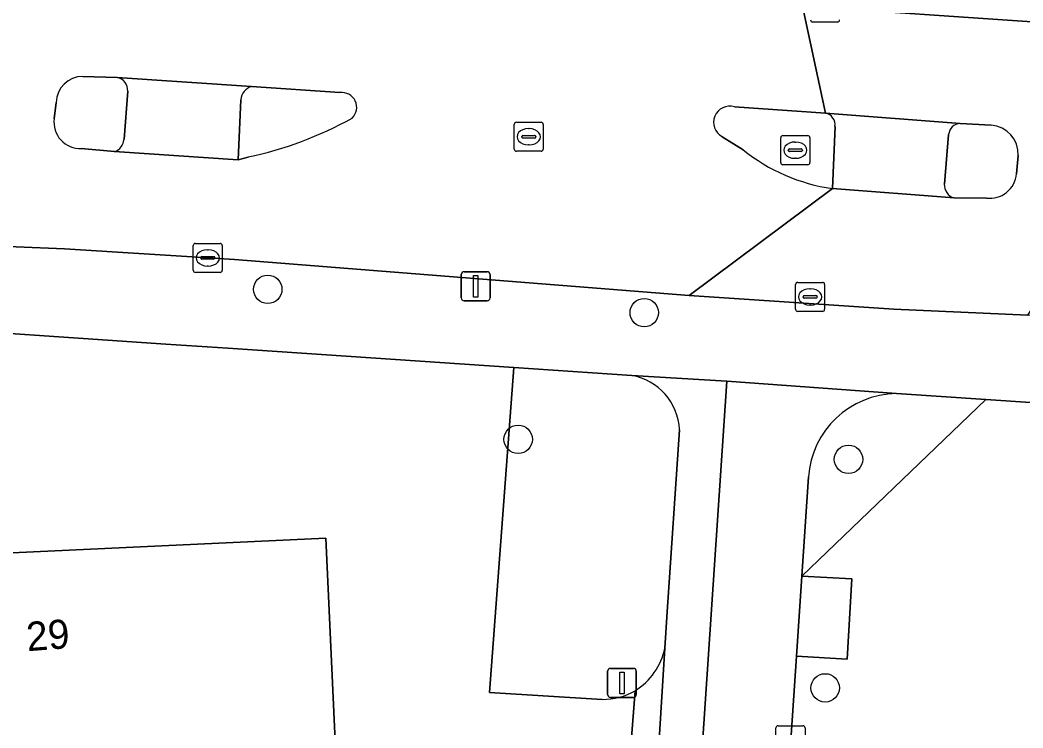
# Model space of a CAD drawing. Extents: x 161084 to 161928, y 385354 to 386522.
# Drawn here: x 161388.44 to 161422.94, y 386131.62 to 386155.98 of the extents above; entities that cross this region are included whole.
import ezdxf

# ---------------------------------------------------------------- set-up
doc = ezdxf.new("R2010")
doc.units = 0
for name, color, linetype in [('IMGEO_Boom', 7, 'Continuous'), ('IMGEO_Groenvoorziening', 7, 'Continuous'), ('IMGEO_Kolk', 7, 'Continuous'), ('IMGEO_Lichtmast', 7, 'Continuous'), ('IMGEO_Pand', 7, 'Continuous'), ('IMGEO_Pand_nummerreeks', 7, 'Continuous'), ('IMGEO_Rijbaan_lokaal_gesloten', 7, 'Continuous'), ('IMGEO_Rioolput', 7, 'Continuous'), ('IMGEO_Verkeerseiland_open', 7, 'Continuous'), ('IMGEO_Voetpad_open', 7, 'Continuous')]:
    doc.layers.add(name, color=color, linetype=linetype)

msp = doc.modelspace()

# ---------------------------------------------------------------- linework, layer by layer
at = {"layer": 'IMGEO_Boom'}
for centre in [(161396.959, 386146.712), (161409.913, 386145.91), (161405.575, 386141.55), (161416.943, 386140.861), (161416.14, 386132.996)]:
    msp.add_circle(centre, 0.489, dxfattribs=at)
at = {"layer": 'IMGEO_Groenvoorziening'}
for points in [[(161408.467, 386132.599), (161404.59, 386132.836), (161405.427, 386144.019), (161395.58, 386144.687), (161393.455, 386144.831), (161384.074, 386145.467), (161384.471, 386137.474), (161398.958, 386138.152), (161399.337, 386129.922), (161409.364, 386129.823), (161409.601, 386132.894)], [(161409.484, 386143.744), (161405.427, 386144.019), (161404.59, 386132.836), (161408.467, 386132.599)], [(161421.667, 386142.92), (161418.591, 386143.126)], [(161415.561, 386140.256), (161415.332, 386136.844), (161421.667, 386142.92)], [(161410.624, 386134.364), (161410.7, 386135.611), (161411.128, 386141.883)]]:
    msp.add_lwpolyline(points, dxfattribs=at)
msp.add_lwpolyline([(161438.92, 386141.764), (161421.667, 386142.92), (161415.332, 386136.844), (161417.062, 386136.751), (161416.891, 386133.983), (161415.147, 386134.09), (161414.965, 386131.369), (161415.763, 386131.314), (161415.247, 386123.627), (161425.008, 386122.924), (161434.674, 386129.969), (161438.911, 386133.057), (161440.268, 386131.176), (161441.452, 386129.535), (161443.081, 386130.663)], close=True, dxfattribs=at)
for centre, radius, start, end in [((161409.152, 386141.794), 1.978, 2.5817, 80.3328), ((161418.637, 386140.043), 3.083, 90.8511, 176.0421), ((161408.357, 386134.851), 2.319, 302.4457, 347.8848), ((161408.467, 386134.926), 2.327, 270.0017, 299.1618), ((161408.467, 386134.926), 2.327, 270.0017, 299.1618)]:
    msp.add_arc(centre, radius, start, end, dxfattribs=at)
at = {"layer": 'IMGEO_Kolk'}
for p, q in [((161416.561, 386155.912), (161415.709, 386155.912)), ((161394.468, 386148.295), (161395.32, 386148.295)), ((161394.393, 386147.369), (161394.393, 386148.221)), ((161394.881, 386148.075), (161394.906, 386148.075)), ((161395.394, 386148.221), (161395.394, 386147.369)), ((161394.652, 386147.789), (161394.652, 386147.801)), ((161395.09, 386147.752), (161394.692, 386147.752)), ((161394.695, 386147.838), (161395.093, 386147.838)), ((161395.136, 386147.801), (161395.136, 386147.789)), ((161395.32, 386147.295), (161394.468, 386147.295)), ((161394.904, 386147.515), (161394.879, 386147.515)), ((161415.12, 386146.027), (161415.12, 386146.879)), ((161415.195, 386146.953), (161416.047, 386146.953)), ((161416.121, 386146.879), (161416.121, 386146.027)), ((161415.608, 386146.733), (161415.633, 386146.733)), ((161415.379, 386146.447), (161415.379, 386146.459)), ((161415.817, 386146.41), (161415.419, 386146.41)), ((161415.422, 386146.496), (161415.82, 386146.496)), ((161415.631, 386146.173), (161415.606, 386146.173)), ((161415.863, 386146.459), (161415.863, 386146.447)), ((161416.047, 386145.953), (161415.195, 386145.953)), ((161414.521, 386131.691), (161415.373, 386131.691)), ((161414.446, 386130.765), (161414.446, 386131.617)), ((161415.447, 386131.617), (161415.447, 386130.765))]:
    msp.add_line(p, q, dxfattribs=at)
for points in [[(161416.561, 386155.912), (161415.709, 386155.912)], [(161394.468, 386148.295), (161395.32, 386148.295)], [(161394.393, 386147.369), (161394.393, 386148.221)], [(161395.394, 386148.221), (161395.394, 386147.369)], [(161395.32, 386147.295), (161394.468, 386147.295)], [(161415.12, 386146.027), (161415.12, 386146.879)], [(161415.195, 386146.953), (161416.047, 386146.953)], [(161416.121, 386146.879), (161416.121, 386146.027)], [(161416.047, 386145.953), (161415.195, 386145.953)], [(161414.521, 386131.691), (161415.373, 386131.691)], [(161414.446, 386130.765), (161414.446, 386131.617)], [(161415.447, 386131.617), (161415.447, 386130.765)]]:
    msp.add_lwpolyline(points, dxfattribs=at)
for centre, radius, start, end in [((161415.711, 386155.988), 0.0765, 181.552, 268.448), ((161415.711, 386155.988), 0.0765, 181.552, 268.448), ((161416.559, 386155.988), 0.0765, 271.552, 358.448), ((161416.559, 386155.988), 0.0765, 271.552, 358.448), ((161394.47, 386148.219), 0.0765, 91.552, 178.448), ((161394.47, 386148.219), 0.0765, 91.552, 178.448), ((161395.318, 386148.219), 0.0765, 1.552, 88.448), ((161395.318, 386148.219), 0.0765, 1.552, 88.448), ((161394.692, 386147.798), 0.0403, 85.8775, 175.7526), ((161394.689, 386147.788), 0.0366, 178.938, 274.7102), ((161395.093, 386147.795), 0.043, 264.8664, 352.4533), ((161395.097, 386147.8), 0.0386, 1.7309, 96.639), ((161394.47, 386147.371), 0.0765, 181.552, 268.448), ((161394.47, 386147.371), 0.0765, 181.552, 268.448), ((161395.318, 386147.371), 0.0765, 271.552, 358.448), ((161395.318, 386147.371), 0.0765, 271.552, 358.448), ((161415.197, 386146.877), 0.0765, 91.552, 178.448), ((161415.197, 386146.877), 0.0765, 91.552, 178.448), ((161416.045, 386146.877), 0.0765, 1.552, 88.448), ((161416.045, 386146.877), 0.0765, 1.552, 88.448), ((161415.419, 386146.456), 0.0403, 85.8775, 175.7526), ((161415.416, 386146.446), 0.0366, 178.938, 274.7102), ((161415.82, 386146.453), 0.043, 264.8664, 352.4533), ((161415.824, 386146.458), 0.0386, 1.7309, 96.639), ((161415.197, 386146.029), 0.0765, 181.552, 268.448), ((161415.197, 386146.029), 0.0765, 181.552, 268.448), ((161416.045, 386146.029), 0.0765, 271.552, 358.448), ((161416.045, 386146.029), 0.0765, 271.552, 358.448), ((161414.523, 386131.615), 0.0765, 91.552, 178.448), ((161414.523, 386131.615), 0.0765, 91.552, 178.448), ((161415.371, 386131.615), 0.0765, 1.552, 88.448), ((161415.371, 386131.615), 0.0765, 1.552, 88.448)]:
    msp.add_arc(centre, radius, start, end, dxfattribs=at)
for centre, major_axis, ratio, start_param, end_param in [((161394.88, 386147.795), (-0.387, 0.002), 0.722429, 4.712389, 7.853982), ((161394.905, 386147.795), (-0.39, 0.002), 0.717154, 1.570796, 4.712389), ((161415.607, 386146.453), (-0.387, 0.002), 0.722429, 4.712389, 7.853982), ((161415.632, 386146.453), (-0.39, 0.002), 0.717154, 1.570796, 4.712389)]:
    msp.add_ellipse(centre, major_axis=major_axis, ratio=ratio, start_param=start_param, end_param=end_param, dxfattribs=at)
at = {"layer": 'IMGEO_Lichtmast'}
for p, q in [((161403.618, 386146.418), (161403.618, 386147.218)), ((161403.618, 386147.218), (161403.618, 386146.418)), ((161403.718, 386147.318), (161404.508, 386147.318)), ((161404.508, 386147.318), (161403.718, 386147.318)), ((161404.608, 386147.218), (161404.608, 386146.418)), ((161404.608, 386146.418), (161404.608, 386147.218)), ((161404.508, 386146.318), (161403.718, 386146.318)), ((161403.718, 386146.318), (161404.508, 386146.318)), ((161408.649, 386132.767), (161408.649, 386133.567)), ((161408.649, 386133.567), (161408.649, 386132.767)), ((161408.749, 386133.667), (161409.539, 386133.667)), ((161409.539, 386133.667), (161408.749, 386133.667)), ((161409.639, 386133.567), (161409.639, 386132.767)), ((161409.639, 386132.767), (161409.639, 386133.567)), ((161409.539, 386132.667), (161408.749, 386132.667)), ((161408.749, 386132.667), (161409.539, 386132.667))]:
    msp.add_line(p, q, dxfattribs=at)
for points in [[(161404.038, 386147.193), (161404.188, 386147.193), (161404.188, 386146.443), (161404.038, 386146.443), (161404.038, 386147.193)], [(161409.069, 386133.542), (161409.219, 386133.542), (161409.219, 386132.792), (161409.069, 386132.792), (161409.069, 386133.542)]]:
    msp.add_lwpolyline(points, dxfattribs=at)
for centre, start, end in [((161403.718, 386147.218), 90, 180), ((161403.718, 386147.218), 90, 180), ((161404.508, 386147.218), 0, 90), ((161404.508, 386147.218), 360, 90), ((161403.718, 386146.418), 180, 270), ((161403.718, 386146.418), 180, 270), ((161404.508, 386146.418), 270, 0), ((161404.508, 386146.418), 270, 0), ((161408.749, 386133.567), 90, 180), ((161408.749, 386133.567), 90, 180), ((161409.539, 386133.567), 0, 90), ((161409.539, 386133.567), 360, 90), ((161408.749, 386132.767), 180, 270), ((161408.749, 386132.767), 180, 270), ((161409.539, 386132.767), 270, 0), ((161409.539, 386132.767), 270, 0)]:
    msp.add_arc(centre, 0.1, start, end, dxfattribs=at)
at = {"layer": 'IMGEO_Pand'}
msp.add_lwpolyline([(161344.517, 386107.956), (161350.932, 386108.253), (161352.072, 386125.115), (161379.479, 386123.262), (161378.756, 386108.637), (161393.164, 386109.32), (161400.271, 386109.657), (161400.27, 386109.675), (161399.938, 386116.884), (161399.831, 386119.206), (161399.573, 386124.806), (161399.337, 386129.922), (161398.958, 386138.152), (161384.471, 386137.474), (161360.361, 386136.344), (161360.54, 386139.815), (161360.555, 386140.116), (161360.358, 386140.107), (161335.394, 386138.926), (161336.856, 386107.603)], close=True, dxfattribs=at)
at = {"layer": 'IMGEO_Rijbaan_lokaal_gesloten'}
for points in [[(161301.332, 386157.581), (161301.452, 386155.778), (161307.604, 386155.593), (161309.261, 386155.072), (161311.447, 386153.461), (161326.862, 386152.384), (161327.808, 386153.025), (161329.521, 386153.877), (161329.71, 386155.676), (161372.882, 386152.906), (161383.343, 386150.824), (161383.287, 386149.19), (161385.775, 386148.699), (161387.149, 386148.242), (161388.305, 386148.176), (161389.961, 386148.106), (161395.814, 386147.74), (161411.463, 386146.498), (161416.389, 386150.182)], [(161413.015, 386152.997), (161416.153, 386152.775), (161415.356, 386156.463)], [(161603.283, 386142.656), (161601.83, 386143.178), (161600.336, 386143.568), (161598.814, 386143.823), (161598.037, 386143.9), (161595.793, 386144.059), (161592.31, 386144.306), (161592.192, 386142.108), (161592.128, 386140.504), (161512.001, 386145.975), (161440.701, 386150.808), (161423.467, 386154.058), (161423.418, 386155.907), (161415.356, 386156.463), (161416.153, 386152.775), (161420.784, 386152.422), (161421.852, 386152.362)], [(161390.599, 386154.04), (161391.773, 386154.004), (161396.401, 386153.694), (161399.444, 386153.484)], [(161389.609, 386152.584), (161389.676, 386153.141)], [(161413.312, 386151.517), (161412.591, 386151.967)], [(161396.282, 386151.267), (161395.935, 386151.168), (161391.687, 386151.451), (161390.541, 386151.562)], [(161422.775, 386151.319), (161422.728, 386150.686)], [(161421.685, 386149.852), (161420.575, 386149.861), (161416.389, 386150.182), (161411.463, 386146.498), (161418.5, 386146.029), (161423.113, 386145.82), (161424.221, 386147.55), (161440.388, 386148.183), (161539.121, 386141.483), (161594.421, 386137.75)]]:
    msp.add_lwpolyline(points, dxfattribs=at)
for centre, radius, start, end in [((161390.596, 386153.12), 0.92, 89.8206, 178.67), ((161399.505, 386152.975), 0.513, 314.223, 96.8507), ((161412.86, 386152.459), 0.56, 73.9491, 241.3018), ((161390.503, 386152.463), 0.902, 172.3182, 272.4075), ((161393.654, 386163.744), 12.75, 281.8924, 299.139), ((161421.783, 386151.371), 0.994, 357.0199, 85.9944), ((161417.278, 386156.444), 6.325, 231.1706, 261.9208), ((161421.801, 386150.776), 0.931, 262.8474, 354.4455)]:
    msp.add_arc(centre, radius, start, end, dxfattribs=at)
at = {"layer": 'IMGEO_Rioolput'}
for p, q in [((161405.439, 386151.538), (161405.439, 386152.39)), ((161405.514, 386152.464), (161406.366, 386152.464)), ((161406.44, 386152.39), (161406.44, 386151.538)), ((161405.927, 386152.244), (161405.952, 386152.244)), ((161405.698, 386151.958), (161405.698, 386151.97)), ((161406.136, 386151.921), (161405.738, 386151.921)), ((161405.741, 386152.007), (161406.139, 386152.007)), ((161405.95, 386151.684), (161405.925, 386151.684)), ((161406.182, 386151.97), (161406.182, 386151.958)), ((161414.612, 386151.076), (161414.612, 386151.928)), ((161414.687, 386152.002), (161415.539, 386152.002)), ((161415.1, 386151.782), (161415.125, 386151.782)), ((161415.613, 386151.928), (161415.613, 386151.076)), ((161406.366, 386151.464), (161405.514, 386151.464)), ((161414.871, 386151.496), (161414.871, 386151.508)), ((161415.309, 386151.459), (161414.911, 386151.459)), ((161414.914, 386151.545), (161415.312, 386151.545)), ((161415.355, 386151.508), (161415.355, 386151.496)), ((161415.539, 386151.002), (161414.687, 386151.002)), ((161415.123, 386151.222), (161415.098, 386151.222))]:
    msp.add_line(p, q, dxfattribs=at)
for points in [[(161405.439, 386151.538), (161405.439, 386152.39)], [(161405.514, 386152.464), (161406.366, 386152.464)], [(161406.44, 386152.39), (161406.44, 386151.538)], [(161414.612, 386151.076), (161414.612, 386151.928)], [(161414.687, 386152.002), (161415.539, 386152.002)], [(161415.613, 386151.928), (161415.613, 386151.076)], [(161406.366, 386151.464), (161405.514, 386151.464)], [(161415.539, 386151.002), (161414.687, 386151.002)]]:
    msp.add_lwpolyline(points, dxfattribs=at)
for centre, radius, start, end in [((161405.516, 386152.388), 0.0765, 91.552, 178.448), ((161405.516, 386152.388), 0.0765, 91.552, 178.448), ((161406.364, 386152.388), 0.0765, 1.552, 88.448), ((161406.364, 386152.388), 0.0765, 1.552, 88.448), ((161405.738, 386151.967), 0.0403, 85.8775, 175.7526), ((161405.735, 386151.957), 0.0366, 178.938, 274.7102), ((161406.139, 386151.964), 0.043, 264.8664, 352.4533), ((161406.143, 386151.969), 0.0386, 1.7309, 96.639), ((161414.689, 386151.926), 0.0765, 91.552, 178.448), ((161414.689, 386151.926), 0.0765, 91.552, 178.448), ((161415.537, 386151.926), 0.0765, 1.552, 88.448), ((161415.537, 386151.926), 0.0765, 1.552, 88.448), ((161405.516, 386151.54), 0.0765, 181.552, 268.448), ((161405.516, 386151.54), 0.0765, 181.552, 268.448), ((161406.364, 386151.54), 0.0765, 271.552, 358.448), ((161406.364, 386151.54), 0.0765, 271.552, 358.448), ((161414.911, 386151.505), 0.0403, 85.8775, 175.7526), ((161414.908, 386151.495), 0.0366, 178.938, 274.7102), ((161415.312, 386151.502), 0.043, 264.8664, 352.4533), ((161415.316, 386151.507), 0.0386, 1.7309, 96.639), ((161414.689, 386151.078), 0.0765, 181.552, 268.448), ((161414.689, 386151.078), 0.0765, 181.552, 268.448), ((161415.537, 386151.078), 0.0765, 271.552, 358.448), ((161415.537, 386151.078), 0.0765, 271.552, 358.448)]:
    msp.add_arc(centre, radius, start, end, dxfattribs=at)
for centre, major_axis, ratio, start_param, end_param in [((161405.926, 386151.964), (-0.387, 0.002), 0.722429, 4.712389, 7.853982), ((161405.951, 386151.964), (-0.39, 0.002), 0.717154, 1.570796, 4.712389), ((161415.099, 386151.502), (-0.387, 0.002), 0.722429, 4.712389, 7.853982), ((161415.124, 386151.502), (-0.39, 0.002), 0.717154, 1.570796, 4.712389)]:
    msp.add_ellipse(centre, major_axis=major_axis, ratio=ratio, start_param=start_param, end_param=end_param, dxfattribs=at)
at = {"layer": 'IMGEO_Verkeerseiland_open'}
for points in [[(161391.773, 386154.004), (161390.599, 386154.04)], [(161392.012, 386151.876), (161392.138, 386153.53)], [(161399.444, 386153.484), (161396.401, 386153.694)], [(161389.676, 386153.141), (161389.609, 386152.584)], [(161396.036, 386153.239), (161395.935, 386151.168), (161396.282, 386151.267)], [(161416.153, 386152.775), (161413.015, 386152.997)], [(161421.852, 386152.362), (161420.784, 386152.422)], [(161416.389, 386150.182), (161416.478, 386152.313)], [(161420.388, 386152.04), (161420.24, 386150.338)], [(161412.591, 386151.967), (161413.312, 386151.517)], [(161390.541, 386151.562), (161391.687, 386151.451)], [(161422.728, 386150.686), (161422.775, 386151.319)], [(161420.575, 386149.861), (161421.685, 386149.852)]]:
    msp.add_lwpolyline(points, dxfattribs=at)
for centre, radius, start, end in [((161390.596, 386153.12), 0.92, 89.8206, 178.67), ((161391.689, 386153.561), 0.451, 355.9997, 79.1959), ((161396.557, 386153.195), 0.523, 107.3451, 175.1819), ((161399.505, 386152.975), 0.513, 314.223, 96.8507), ((161412.86, 386152.459), 0.56, 73.9491, 241.3018), ((161416.073, 386152.374), 0.409, 351.4936, 78.7564), ((161390.503, 386152.463), 0.902, 172.3182, 272.4075), ((161393.654, 386163.744), 12.75, 281.8924, 299.139), ((161420.803, 386152.006), 0.416, 92.5651, 175.3731), ((161421.783, 386151.371), 0.994, 357.0199, 85.9944), ((161391.504, 386151.928), 0.511, 290.9947, 354.1946), ((161417.278, 386156.444), 6.325, 231.1706, 261.9208), ((161421.801, 386150.776), 0.931, 262.8474, 354.4455), ((161420.712, 386150.313), 0.473, 177.0072, 253.154)]:
    msp.add_arc(centre, radius, start, end, dxfattribs=at)
at = {"layer": 'IMGEO_Voetpad_open'}
for points in [[(161415.356, 386156.463), (161423.418, 386155.907), (161431.016, 386155.384), (161431.049, 386155.914), (161440.671, 386155.269), (161440.637, 386154.721), (161440.9, 386154.703), (161500, 386150.631)], [(161396.401, 386153.694), (161391.773, 386154.004)], [(161392.138, 386153.53), (161392.012, 386151.876)], [(161391.687, 386151.451), (161395.935, 386151.168), (161396.036, 386153.239)], [(161420.784, 386152.422), (161416.153, 386152.775)], [(161440.379, 386144.594), (161423.113, 386145.82), (161418.5, 386146.029), (161411.463, 386146.498), (161395.814, 386147.74), (161389.961, 386148.106), (161388.305, 386148.176), (161387.149, 386148.242), (161386.388, 386148.285), (161386.015, 386148.306), (161385.956, 386147.144), (161377.899, 386147.725), (161377.98, 386148.853), (161371.482, 386149.183), (161348.894, 386150.753), (161328.025, 386152.175)], [(161416.478, 386152.313), (161416.389, 386150.182), (161420.575, 386149.861)], [(161420.24, 386150.338), (161420.388, 386152.04)], [(161329.193, 386149.342), (161360.035, 386147.116), (161364.759, 386146.775), (161369.82, 386146.436), (161371.576, 386146.304), (161372.563, 386146.23), (161379.637, 386145.764), (161384.074, 386145.467), (161393.455, 386144.831), (161395.58, 386144.687), (161405.427, 386144.019), (161409.484, 386143.744), (161412.757, 386143.55), (161418.591, 386143.126), (161421.667, 386142.92), (161438.92, 386141.764), (161453.196, 386140.808), (161456.855, 386140.563), (161459.832, 386140.363), (161462.853, 386140.151)], [(161412.757, 386143.55), (161409.484, 386143.744)], [(161411.128, 386141.883), (161410.7, 386135.611), (161410.624, 386134.364), (161409.976, 386123.979), (161409.589, 386118.537), (161411.071, 386118.435), (161412.757, 386143.55)], [(161418.591, 386143.126), (161412.757, 386143.55), (161411.071, 386118.435), (161414.076, 386118.229), (161414.487, 386123.682), (161414.965, 386131.369), (161415.147, 386134.09), (161415.332, 386136.844), (161415.561, 386140.256)], [(161409.601, 386132.894), (161409.364, 386129.823), (161408.922, 386124.087), (161409.976, 386123.979), (161410.624, 386134.364)]]:
    msp.add_lwpolyline(points, dxfattribs=at)
msp.add_lwpolyline([(161415.147, 386134.09), (161416.891, 386133.983), (161417.062, 386136.751), (161415.332, 386136.844)], close=True, dxfattribs=at)
for centre, radius, start, end in [((161391.689, 386153.561), 0.451, 355.9997, 79.1959), ((161396.557, 386153.195), 0.523, 107.3451, 175.1819), ((161416.073, 386152.374), 0.409, 351.4936, 78.7564), ((161420.803, 386152.006), 0.416, 92.5651, 175.3731), ((161391.504, 386151.928), 0.511, 290.9947, 354.1946), ((161420.712, 386150.313), 0.473, 177.0072, 253.154), ((161409.152, 386141.794), 1.978, 2.5817, 80.3328), ((161418.637, 386140.043), 3.083, 90.8511, 176.0421), ((161408.357, 386134.851), 2.319, 302.4457, 347.8848)]:
    msp.add_arc(centre, radius, start, end, dxfattribs=at)

# ---------------------------------------------------------------- texts
at = {"layer": 'IMGEO_Pand_nummerreeks'}
msp.add_text('29', height=1, rotation=4.4985, dxfattribs=at).set_placement((161388.688, 386134.255))

doc.saveas('drawing.dxf')
